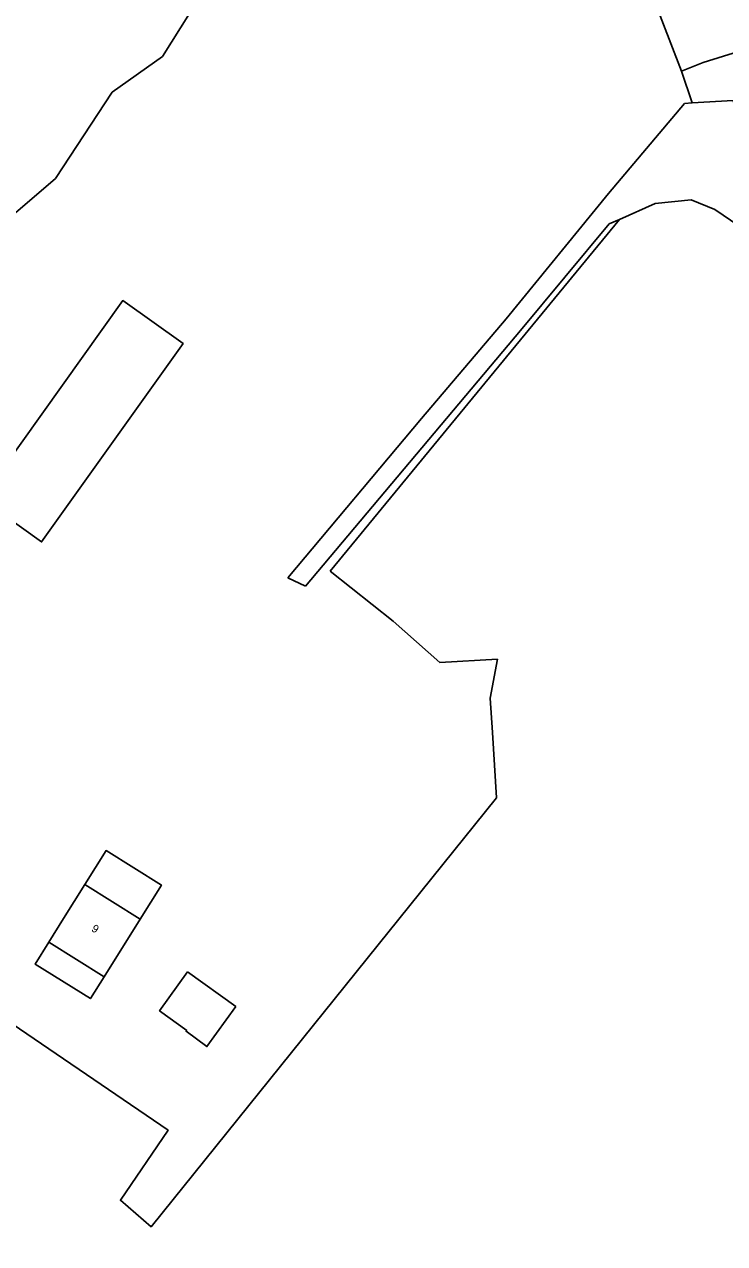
# Model space of a CAD drawing. Extents: x 124000 to 129000, y 395500 to 397503.
# Drawn here: x 125816.2 to 125903.6, y 396046.4 to 396198.7 of the extents above; entities that cross this region are included whole.
import ezdxf

# ---------------------------------------------------------------- set-up
doc = ezdxf.new("R2010")
doc.units = 0
for name, color, linetype in [('gg-afsc-draadraster', 7, 'Continuous'), ('gg-afsc-lijn draadraster', 7, 'Continuous'), ('gg-anno-huisnummerreeks BGT', 7, 'Continuous'), ('gg-bbg-bijgebouw', 7, 'Continuous'), ('gg-bbg-hoofdgebouw', 7, 'Continuous'), ('gg-bbg-luifel en loopbrug', 7, 'Continuous'), ('gg-knt-bronhoudergrens', 7, 'Continuous'), ('gg-knt-onverhard', 7, 'Continuous'), ('gg-kntw-bovenkant insteek waterloop', 7, 'Continuous'), ('gt-grn-groengrens', 7, 'Continuous'), ('gt-grn-vlakafsluiter', 7, 'Continuous')]:
    doc.layers.add(name, color=color, linetype=linetype)

msp = doc.modelspace()

# ---------------------------------------------------------------- linework, layer by layer
at = {"layer": 'gg-afsc-draadraster'}
msp.add_line((125890.53, 396174.31), (125854.39, 396130.35), dxfattribs=at)
at = {"layer": 'gg-afsc-lijn draadraster'}
msp.add_line((125890.53, 396174.31), (125854.39, 396130.35), dxfattribs=at)
at = {"layer": 'gg-bbg-bijgebouw'}
msp.add_line((125842.61, 396075.98), (125836.61, 396080.3), dxfattribs=at)
for points in [[(125810.83, 396139.38), (125818.37, 396134.01), (125836.03, 396158.8), (125828.5, 396164.17), (125810.83, 396139.38)], [(125836.61, 396080.3), (125833.11, 396075.44), (125836.49, 396072.97), (125836.42, 396072.88), (125839.02, 396070.98), (125842.61, 396075.98)]]:
    msp.add_lwpolyline(points, dxfattribs=at)
at = {"layer": 'gg-bbg-hoofdgebouw'}
for p, q in [((125823.78, 396091.23), (125821.12, 396086.98)), ((125830.69, 396086.9), (125823.78, 396091.23)), ((125819.26, 396084), (125821.12, 396086.98)), ((125830.69, 396086.9), (125826.18, 396079.68)), ((125826.18, 396079.68), (125819.26, 396084))]:
    msp.add_line(p, q, dxfattribs=at)
at = {"layer": 'gg-bbg-luifel en loopbrug'}
for points in [[(125830.69, 396086.9), (125833.34, 396091.14), (125826.42, 396095.46), (125823.78, 396091.23)], [(125819.26, 396084), (125817.56, 396081.28), (125824.48, 396076.96), (125826.18, 396079.68)]]:
    msp.add_lwpolyline(points, dxfattribs=at)
at = {"layer": 'gg-knt-bronhoudergrens'}
msp.add_line((125854.39, 396130.35), (125862.25, 396124.1), dxfattribs=at)
for points in [[(125862.25, 396124.1), (125868.1, 396118.96), (125875.31, 396119.38)], [(125875.31, 396119.38), (125874.38, 396114.48), (125874.66, 396110.22)], [(125776.01, 396035.29), (125776.49, 396034.98), (125810.87, 396076.38), (125834.17, 396060.51), (125828.22, 396051.78), (125832.05, 396048.47), (125875.18, 396102.05), (125874.66, 396110.22)]]:
    msp.add_lwpolyline(points, dxfattribs=at)
at = {"layer": 'gg-knt-onverhard'}
msp.add_line((125890.53, 396174.31), (125889.24, 396173.74), dxfattribs=at)
for points in [[(125849.1, 396129.52), (125865.8, 396149.44), (125876.36, 396161.9), (125889.14, 396177.54), (125898.65, 396188.8), (125899.59, 396188.86)], [(125899.59, 396188.86), (125904.72, 396189.18), (125906.24, 396184.52)], [(125905.43, 396173.52), (125902.44, 396175.55), (125899.46, 396176.74), (125894.98, 396176.29), (125890.53, 396174.31)], [(125851.32, 396128.5), (125878.17, 396160.44), (125889.24, 396173.74)]]:
    msp.add_lwpolyline(points, dxfattribs=at)
at = {"layer": 'gg-kntw-bovenkant insteek waterloop'}
msp.add_lwpolyline([(125683.77, 396000), (125714.45, 396033.75), (125737.89, 396064.93), (125752.93, 396089.33), (125766.29, 396102.93), (125774.83, 396123.48), (125779.29, 396130.71), (125794.55, 396141.75), (125801.9, 396152.35), (125806.35, 396167.64), (125820.13, 396179.43), (125827.17, 396190.18), (125833.48, 396194.67), (125844.49, 396212.25), (125853.64, 396231.98), (125856.26, 396244.55), (125860.7, 396243.63), (125869.08, 396246.24), (125875.46, 396252.08)], dxfattribs=at)
at = {"layer": 'gt-grn-groengrens'}
msp.add_line((125899.59, 396188.86), (125898.27, 396192.84), dxfattribs=at)
msp.add_lwpolyline([(125898.27, 396192.84), (125900.98, 396193.89), (125905.36, 396195.29), (125907.51, 396188.77)], dxfattribs=at)
at = {"layer": 'gt-grn-vlakafsluiter'}
for p, q in [((125875.46, 396252.08), (125898.27, 396192.84)), ((125849.1, 396129.52), (125851.32, 396128.5))]:
    msp.add_line(p, q, dxfattribs=at)

# ---------------------------------------------------------------- texts
at = {"layer": 'gg-anno-huisnummerreeks BGT'}
msp.add_text('9', height=1, rotation=327.9, dxfattribs=at).set_placement((125824.5, 396085.47))

doc.saveas('drawing.dxf')
